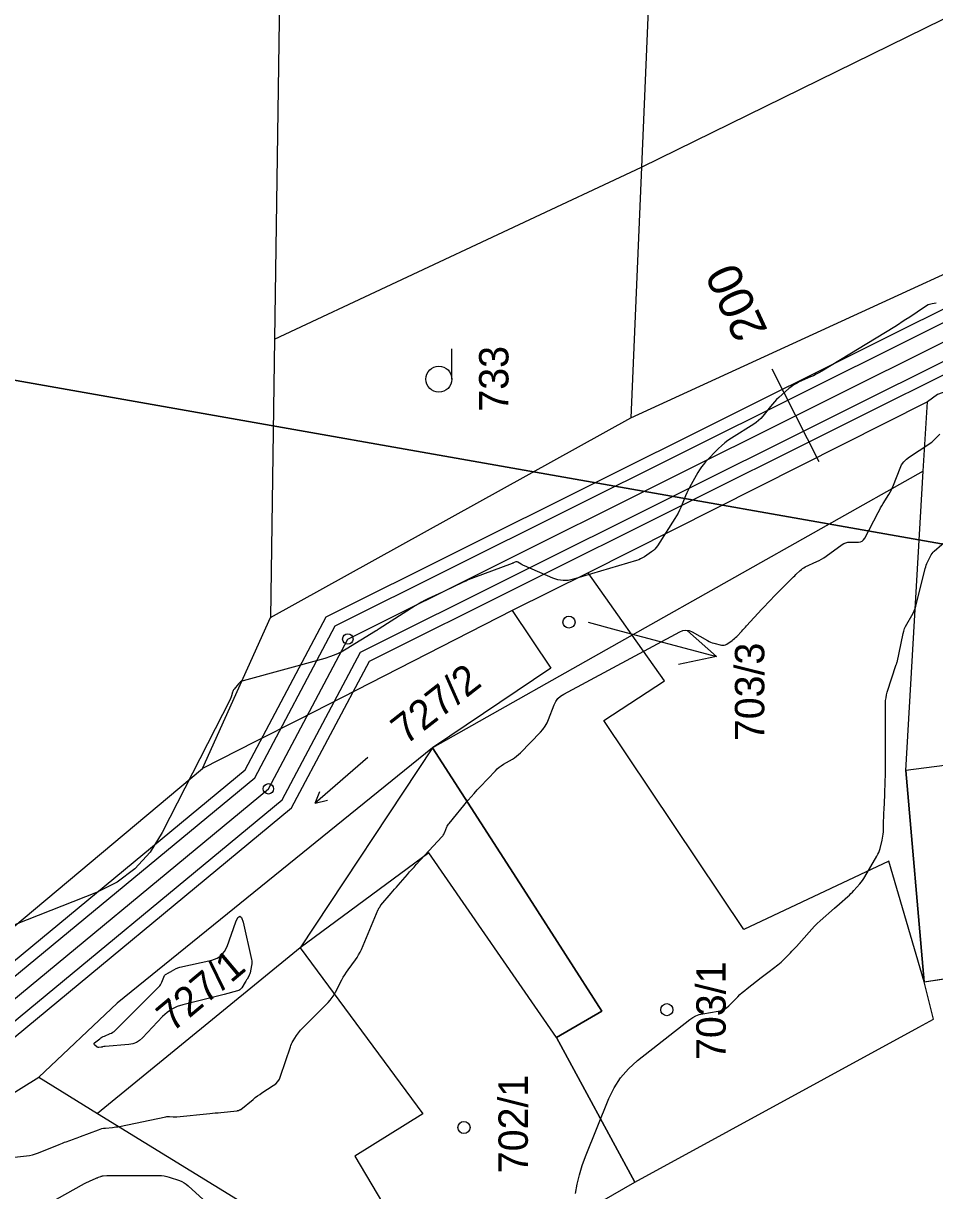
# Model space of a CAD drawing. Extents: x -534481 to -534262, y -1190577 to -1190138.
# Drawn here: x -534392.01 to -534365.66, y -1190377.09 to -1190343.36 of the extents above; entities that cross this region are included whole.
import ezdxf

# ---------------------------------------------------------------- set-up
doc = ezdxf.new("R2010")
doc.units = 0
for name, color, linetype in [('Bonity', 7, 'Continuous'), ('Definiční body', 7, 'Continuous'), ('Polygon budovy', 7, 'Continuous'), ('Polygon parcely', 7, 'Continuous'), ('Vrstva 18', 7, 'Continuous'), ('Vrstva 19', 7, 'Continuous'), ('Vrstva 30', 7, 'Continuous'), ('Vrstva 31', 7, 'Continuous'), ('Vrstva 32', 7, 'Continuous'), ('Vrstva 37', 7, 'Continuous'), ('Vrstva 46', 7, 'Continuous'), ('Vrstva 47', 7, 'Continuous'), ('Vrstva 48', 7, 'Continuous')]:
    doc.layers.add(name, color=color, linetype=linetype)

msp = doc.modelspace()

# ---------------------------------------------------------------- linework, layer by layer
at = {"layer": 'Bonity'}
msp.add_lwpolyline([(-534409.868, -1190391.439), (-534405.947, -1190382.816), (-534400.873, -1190377.487), (-534393.696, -1190372.718), (-534384.927, -1190365.477), (-534382.631, -1190361.148), (-534355.894, -1190347.823), (-534351.738, -1190342.389), (-534351.577, -1190328.316), (-534347.204, -1190300.921), (-534345.553, -1190283.64), (-534344.682, -1190264.494)], dxfattribs=at)
at = {"layer": 'Definiční body'}
for p, q in [((-534374.14, -1190347.51), (-534353.4, -1190337.34)), ((-534384.58, -1190340.88), (-534384.75, -1190352.48)), ((-534384.75, -1190352.48), (-534374.14, -1190347.51)), ((-534374.14, -1190347.51), (-534374.45, -1190354.76)), ((-534384.75, -1190352.48), (-534384.87, -1190360.53)), ((-534365.99, -1190356.3), (-534365.87, -1190354.29)), ((-534384.87, -1190360.53), (-534374.45, -1190354.76)), ((-534386.83, -1190364.89), (-534384.87, -1190360.53)), ((-534365.97, -1190371.05), (-534357.17, -1190369.75)), ((-534391.57, -1190373.81), (-534389.87, -1190374.86))]:
    msp.add_line(p, q, dxfattribs=at)
for points in [[(-534371.05, -1190311.86), (-534373.6, -1190334.76), (-534374.14, -1190347.51)], [(-534374.45, -1190354.76), (-534357.22, -1190346.86), (-534354.46, -1190343.91)], [(-534355.88, -1190351.91), (-534359.93, -1190352.28), (-534360.78, -1190352.36), (-534365.58, -1190354.08), (-534365.87, -1190354.29)], [(-534365.87, -1190354.29), (-534375.68, -1190359.24), (-534377.88, -1190360.32)], [(-534365.99, -1190356.3), (-534374.41, -1190361.04), (-534380.18, -1190364.29)], [(-534365.97, -1190371.05), (-534366.5, -1190364.95), (-534365.99, -1190356.3)], [(-534377.88, -1190360.32), (-534384.04, -1190363.47), (-534385.3, -1190364.11), (-534386.83, -1190364.89)], [(-534377.88, -1190360.32), (-534376.76, -1190361.99), (-534380.18, -1190364.29)], [(-534380.18, -1190364.29), (-534389.3, -1190371.67), (-534391.57, -1190373.81)], [(-534380.18, -1190364.29), (-534384.01, -1190370.07), (-534389.87, -1190374.86)], [(-534374.33, -1190376.84), (-534376.6, -1190372.66), (-534375.29, -1190371.9), (-534377.39, -1190368.63), (-534380.18, -1190364.29)], [(-534407.69, -1190381.54), (-534401.89, -1190376.32), (-534395.25, -1190371.93), (-534386.83, -1190364.89)], [(-534374.33, -1190376.84), (-534366.12, -1190372.36), (-534365.7, -1190372.13), (-534365.97, -1190371.05)], [(-534402.36, -1190381.41), (-534399.95, -1190379.17), (-534397.88, -1190377.73), (-534391.57, -1190373.81)], [(-534389.87, -1190374.86), (-534381.65, -1190379.91), (-534381.11, -1190380.27)], [(-534381.11, -1190380.27), (-534380.34, -1190379.62), (-534380.04, -1190380.12), (-534376.63, -1190378.16), (-534374.33, -1190376.84)]]:
    msp.add_lwpolyline(points, dxfattribs=at)
at = {"layer": 'Polygon parcely'}
for points in [[(-534366.5, -1190364.95), (-534365.97, -1190371.05), (-534357.17, -1190369.75), (-534356.84, -1190364.64), (-534356.15, -1190355.55), (-534355.88, -1190351.91), (-534359.93, -1190352.28), (-534360.28, -1190356.91), (-534360.12, -1190356.93), (-534360.9, -1190364.23)], [(-534374.41, -1190361.04), (-534374.71, -1190360.61), (-534375.68, -1190359.24), (-534377.88, -1190360.32), (-534376.76, -1190361.99), (-534380.18, -1190364.29), (-534377.39, -1190368.63), (-534375.29, -1190371.9), (-534376.6, -1190372.66), (-534374.33, -1190376.84), (-534366.12, -1190372.36), (-534365.7, -1190372.13), (-534365.97, -1190371.05), (-534366.99, -1190367.57), (-534371.18, -1190369.54), (-534375.23, -1190363.5), (-534373.47, -1190362.36)], [(-534380.29, -1190367.33), (-534384.01, -1190370.07), (-534380.46, -1190374.87), (-534382.43, -1190376.09), (-534380.34, -1190379.62), (-534380.04, -1190380.12), (-534376.63, -1190378.16), (-534374.33, -1190376.84), (-534376.6, -1190372.66)]]:
    msp.add_lwpolyline(points, close=True, dxfattribs=at)
at = {"layer": 'Vrstva 18'}
for points in [[(-534365.614, -1190351.448), (-534365.733, -1190351.46), (-534365.848, -1190351.496), (-534365.957, -1190351.556), (-534366.384, -1190351.845), (-534366.492, -1190351.917), (-534366.6, -1190351.987), (-534366.709, -1190352.056), (-534366.818, -1190352.124), (-534368.929, -1190353.411), (-534369.007, -1190353.456), (-534369.086, -1190353.499), (-534369.166, -1190353.539), (-534369.248, -1190353.577), (-534369.578, -1190353.721), (-534369.659, -1190353.761), (-534369.736, -1190353.806), (-534369.809, -1190353.857), (-534369.878, -1190353.913), (-534370.167, -1190354.17), (-534370.232, -1190354.23), (-534370.294, -1190354.293), (-534370.354, -1190354.359), (-534370.411, -1190354.427), (-534370.632, -1190354.705), (-534370.69, -1190354.772), (-534370.753, -1190354.833), (-534370.821, -1190354.889), (-534370.894, -1190354.939), (-534371.538, -1190355.343), (-534371.638, -1190355.41), (-534371.734, -1190355.483), (-534371.825, -1190355.562), (-534371.912, -1190355.646), (-534372.284, -1190356.031), (-534372.349, -1190356.102), (-534372.408, -1190356.177), (-534372.463, -1190356.256), (-534372.512, -1190356.338), (-534372.706, -1190356.686), (-534372.749, -1190356.766), (-534372.789, -1190356.847), (-534372.828, -1190356.929), (-534372.864, -1190357.012), (-534373.003, -1190357.347), (-534373.04, -1190357.43), (-534373.08, -1190357.511), (-534373.124, -1190357.59), (-534373.171, -1190357.667), (-534373.675, -1190358.453), (-534373.711, -1190358.504), (-534373.752, -1190358.55), (-534373.797, -1190358.593), (-534373.847, -1190358.631), (-534374.055, -1190358.773), (-534374.109, -1190358.807), (-534374.164, -1190358.836), (-534374.221, -1190358.86), (-534374.281, -1190358.88), (-534376.108, -1190359.422), (-534376.258, -1190359.453), (-534376.407, -1190359.458), (-534376.554, -1190359.436), (-534376.7, -1190359.388), (-534377.524, -1190359.037), (-534377.547, -1190359.027), (-534377.57, -1190359.015), (-534377.592, -1190359.003), (-534377.614, -1190358.99), (-534377.718, -1190358.923), (-534377.731, -1190358.917), (-534377.744, -1190358.915), (-534377.757, -1190358.915), (-534377.77, -1190358.919), (-534377.824, -1190358.941), (-534377.838, -1190358.947), (-534377.851, -1190358.952), (-534377.865, -1190358.958), (-534377.879, -1190358.963), (-534378.994, -1190359.382), (-534379.071, -1190359.411), (-534379.147, -1190359.443), (-534379.222, -1190359.475), (-534379.297, -1190359.51), (-534379.594, -1190359.651), (-534379.669, -1190359.686), (-534379.743, -1190359.721), (-534379.818, -1190359.756), (-534379.892, -1190359.791), (-534380.317, -1190359.99), (-534380.412, -1190360.036), (-534380.505, -1190360.085), (-534380.597, -1190360.137), (-534380.687, -1190360.192), (-534381.726, -1190360.854), (-534381.735, -1190360.859), (-534381.743, -1190360.865), (-534381.751, -1190360.87), (-534381.76, -1190360.876), (-534381.793, -1190360.899), (-534381.801, -1190360.905), (-534381.81, -1190360.911), (-534381.818, -1190360.916), (-534381.827, -1190360.921), (-534382.679, -1190361.441), (-534382.827, -1190361.524), (-534382.979, -1190361.597), (-534383.135, -1190361.658), (-534383.297, -1190361.708), (-534385.662, -1190362.352), (-534385.701, -1190362.366), (-534385.736, -1190362.385), (-534385.767, -1190362.41), (-534385.795, -1190362.44), (-534385.917, -1190362.595), (-534385.933, -1190362.617), (-534385.946, -1190362.639), (-534385.957, -1190362.664), (-534385.965, -1190362.689), (-534385.995, -1190362.793), (-534386.002, -1190362.818), (-534386.012, -1190362.844), (-534386.022, -1190362.868), (-534386.034, -1190362.892), (-534387.997, -1190366.74), (-534388.35, -1190367.307), (-534388.786, -1190367.785), (-534389.303, -1190368.173), (-534389.902, -1190368.47), (-534393.6, -1190369.929)], [(-534392.271, -1190376.121), (-534391.919, -1190376.084), (-534391.832, -1190376.071), (-534391.746, -1190376.053), (-534391.662, -1190376.029), (-534391.579, -1190375.998), (-534390.979, -1190375.752), (-534390.928, -1190375.732), (-534390.877, -1190375.712), (-534390.825, -1190375.692), (-534390.773, -1190375.674), (-534390.565, -1190375.6), (-534390.513, -1190375.581), (-534390.461, -1190375.562), (-534390.41, -1190375.543), (-534390.358, -1190375.524), (-534389.839, -1190375.327), (-534389.791, -1190375.31), (-534389.742, -1190375.297), (-534389.692, -1190375.287), (-534389.641, -1190375.281), (-534389.437, -1190375.262), (-534389.386, -1190375.256), (-534389.336, -1190375.249), (-534389.285, -1190375.241), (-534389.235, -1190375.232), (-534387.895, -1190374.955), (-534387.869, -1190374.95), (-534387.842, -1190374.948), (-534387.815, -1190374.947), (-534387.788, -1190374.948), (-534387.68, -1190374.957), (-534387.653, -1190374.958), (-534387.627, -1190374.959), (-534387.6, -1190374.958), (-534387.573, -1190374.956), (-534386.626, -1190374.861), (-534386.544, -1190374.853), (-534386.463, -1190374.844), (-534386.382, -1190374.836), (-534386.3, -1190374.827), (-534385.83, -1190374.778), (-534385.821, -1190374.777), (-534385.812, -1190374.775), (-534385.803, -1190374.773), (-534385.794, -1190374.77), (-534385.76, -1190374.758), (-534385.752, -1190374.754), (-534385.744, -1190374.75), (-534385.736, -1190374.746), (-534385.729, -1190374.74), (-534385.372, -1190374.45), (-534385.309, -1190374.401), (-534385.245, -1190374.353), (-534385.18, -1190374.307), (-534385.114, -1190374.263), (-534384.787, -1190374.053), (-534384.716, -1190373.999), (-534384.657, -1190373.936), (-534384.61, -1190373.863), (-534384.575, -1190373.781), (-534384.293, -1190372.934), (-534384.276, -1190372.89), (-534384.258, -1190372.847), (-534384.237, -1190372.805), (-534384.213, -1190372.764), (-534384.115, -1190372.603), (-534384.089, -1190372.563), (-534384.061, -1190372.526), (-534384.031, -1190372.49), (-534383.999, -1190372.455), (-534383.202, -1190371.652), (-534383.139, -1190371.583), (-534383.081, -1190371.51), (-534383.03, -1190371.432), (-534382.984, -1190371.35), (-534382.807, -1190371.001), (-534382.766, -1190370.924), (-534382.722, -1190370.848), (-534382.674, -1190370.775), (-534382.623, -1190370.703), (-534382.414, -1190370.42), (-534382.364, -1190370.348), (-534382.318, -1190370.273), (-534382.277, -1190370.196), (-534382.24, -1190370.117), (-534381.75, -1190368.962), (-534381.746, -1190368.953), (-534381.742, -1190368.945), (-534381.738, -1190368.937), (-534381.733, -1190368.929), (-534381.71, -1190368.893), (-534381.704, -1190368.883), (-534381.699, -1190368.874), (-534381.688, -1190368.854), (-534381.685, -1190368.849), (-534381.682, -1190368.845), (-534381.679, -1190368.84), (-534381.675, -1190368.836), (-534381.378, -1190368.495), (-534381.328, -1190368.437), (-534381.277, -1190368.378), (-534381.226, -1190368.32), (-534381.176, -1190368.262), (-534380.905, -1190367.949), (-534380.843, -1190367.878), (-534380.78, -1190367.807), (-534380.717, -1190367.737), (-534380.653, -1190367.667), (-534379.912, -1190366.865), (-534379.903, -1190366.854), (-534379.894, -1190366.844), (-534379.886, -1190366.833), (-534379.879, -1190366.821), (-534379.85, -1190366.775), (-534379.843, -1190366.764), (-534379.836, -1190366.752), (-534379.831, -1190366.739), (-534379.825, -1190366.727), (-534379.766, -1190366.58), (-534379.754, -1190366.552), (-534379.739, -1190366.525), (-534379.722, -1190366.499), (-534379.704, -1190366.475), (-534379.149, -1190365.807), (-534379.065, -1190365.707), (-534378.979, -1190365.608), (-534378.891, -1190365.511), (-534378.802, -1190365.415), (-534378.365, -1190364.953), (-534378.312, -1190364.901), (-534378.255, -1190364.853), (-534378.196, -1190364.809), (-534378.132, -1190364.769), (-534377.873, -1190364.618), (-534377.81, -1190364.579), (-534377.749, -1190364.535), (-534377.692, -1190364.487), (-534377.638, -1190364.435), (-534377.062, -1190363.843), (-534376.988, -1190363.759), (-534376.925, -1190363.67), (-534376.871, -1190363.574), (-534376.826, -1190363.473), (-534376.666, -1190363.054), (-534376.619, -1190362.956), (-534376.557, -1190362.87), (-534376.481, -1190362.798), (-534376.389, -1190362.739), (-534373.032, -1190360.941), (-534372.942, -1190360.905), (-534372.853, -1190360.893), (-534372.764, -1190360.907), (-534372.675, -1190360.944), (-534372.232, -1190361.193), (-534372.187, -1190361.217), (-534372.14, -1190361.238), (-534372.092, -1190361.255), (-534372.043, -1190361.269), (-534371.83, -1190361.323), (-534371.788, -1190361.33), (-534371.746, -1190361.327), (-534371.707, -1190361.315), (-534371.669, -1190361.294), (-534371.522, -1190361.191), (-534371.486, -1190361.164), (-534371.452, -1190361.135), (-534371.419, -1190361.105), (-534371.387, -1190361.074), (-534371.24, -1190360.918), (-534371.205, -1190360.881), (-534371.17, -1190360.844), (-534371.136, -1190360.807), (-534371.101, -1190360.77), (-534370.656, -1190360.288), (-534370.57, -1190360.196), (-534370.483, -1190360.104), (-534370.396, -1190360.013), (-534370.308, -1190359.923), (-534369.805, -1190359.411), (-534369.774, -1190359.38), (-534369.742, -1190359.349), (-534369.71, -1190359.318), (-534369.678, -1190359.287), (-534369.548, -1190359.165), (-534369.515, -1190359.136), (-534369.479, -1190359.11), (-534369.442, -1190359.087), (-534369.403, -1190359.067), (-534369.066, -1190358.909), (-534368.997, -1190358.875), (-534368.93, -1190358.838), (-534368.865, -1190358.798), (-534368.802, -1190358.755), (-534368.338, -1190358.422), (-534368.286, -1190358.391), (-534368.231, -1190358.368), (-534368.174, -1190358.354), (-534368.114, -1190358.349), (-534367.867, -1190358.346), (-534367.809, -1190358.339), (-534367.76, -1190358.318), (-534367.719, -1190358.283), (-534367.686, -1190358.235), (-534367.297, -1190357.495), (-534367.261, -1190357.428), (-534367.225, -1190357.362), (-534367.187, -1190357.297), (-534367.147, -1190357.232), (-534366.989, -1190356.974), (-534366.95, -1190356.908), (-534366.915, -1190356.841), (-534366.883, -1190356.773), (-534366.854, -1190356.703), (-534366.664, -1190356.215), (-534366.617, -1190356.115), (-534366.556, -1190356.027), (-534366.481, -1190355.949), (-534366.394, -1190355.882), (-534365.834, -1190355.52), (-534365.79, -1190355.489), (-534365.747, -1190355.456), (-534365.705, -1190355.421), (-534365.666, -1190355.384), (-534365.509, -1190355.229)]]:
    msp.add_lwpolyline(points, dxfattribs=at)
at = {"layer": 'Vrstva 19'}
for points in [[(-534376.046, -1190377.175), (-534375.999, -1190376.898), (-534375.936, -1190376.627), (-534375.856, -1190376.36), (-534375.759, -1190376.097), (-534375.084, -1190374.43), (-534374.933, -1190374.114), (-534374.744, -1190373.825), (-534374.519, -1190373.564), (-534374.257, -1190373.33), (-534372.744, -1190372.141), (-534372.658, -1190372.081), (-534372.567, -1190372.034), (-534372.471, -1190372), (-534372.369, -1190371.977), (-534371.924, -1190371.906), (-534371.837, -1190371.886), (-534371.756, -1190371.852), (-534371.682, -1190371.807), (-534371.615, -1190371.748), (-534371.358, -1190371.488), (-534371.292, -1190371.424), (-534371.225, -1190371.363), (-534371.156, -1190371.304), (-534371.085, -1190371.247), (-534370.679, -1190370.934), (-534370.563, -1190370.845), (-534370.448, -1190370.755), (-534370.201, -1190370.565), (-534370.151, -1190370.525), (-534370.103, -1190370.484), (-534370.056, -1190370.441), (-534370.011, -1190370.397), (-534369.832, -1190370.217), (-534369.788, -1190370.171), (-534369.744, -1190370.125), (-534369.701, -1190370.078), (-534369.659, -1190370.031), (-534369.293, -1190369.615), (-534369.216, -1190369.531), (-534369.138, -1190369.45), (-534369.056, -1190369.371), (-534368.972, -1190369.295), (-534368.557, -1190368.929), (-534368.414, -1190368.802), (-534368.175, -1190368.592), (-534368.128, -1190368.549), (-534368.082, -1190368.505), (-534368.038, -1190368.46), (-534367.995, -1190368.413), (-534367.827, -1190368.222), (-534367.786, -1190368.173), (-534367.748, -1190368.123), (-534367.712, -1190368.07), (-534367.679, -1190368.016), (-534367.332, -1190367.422), (-534367.303, -1190367.369), (-534367.279, -1190367.314), (-534367.258, -1190367.257), (-534367.24, -1190367.199), (-534367.18, -1190366.963), (-534367.166, -1190366.903), (-534367.156, -1190366.844), (-534367.15, -1190366.783), (-534367.146, -1190366.723), (-534367.138, -1190366.388), (-534367.136, -1190366.312), (-534367.133, -1190366.236), (-534367.13, -1190366.16), (-534367.127, -1190366.084), (-534367.105, -1190365.651), (-534367.102, -1190365.571), (-534367.099, -1190365.49), (-534367.096, -1190365.409), (-534367.094, -1190365.329), (-534367.086, -1190365.006), (-534367.084, -1190364.925), (-534367.083, -1190364.844), (-534367.082, -1190364.764), (-534367.082, -1190364.683), (-534367.082, -1190364.349), (-534367.082, -1190364.184), (-534367.082, -1190364.018), (-534367.082, -1190363.671), (-534367.082, -1190363.505), (-534367.082, -1190363.34), (-534367.082, -1190363.01), (-534367.079, -1190362.928), (-534367.069, -1190362.846), (-534367.054, -1190362.766), (-534367.032, -1190362.687), (-534366.773, -1190361.881), (-534366.77, -1190361.872), (-534366.766, -1190361.862), (-534366.757, -1190361.844), (-534366.755, -1190361.839), (-534366.754, -1190361.834), (-534366.752, -1190361.829), (-534366.751, -1190361.825), (-534366.573, -1190360.987), (-534366.555, -1190360.917), (-534366.532, -1190360.849), (-534366.503, -1190360.783), (-534366.469, -1190360.719), (-534366.32, -1190360.468), (-534366.285, -1190360.404), (-534366.255, -1190360.338), (-534366.23, -1190360.27), (-534366.21, -1190360.2), (-534365.935, -1190359.106), (-534365.922, -1190359.06), (-534365.907, -1190359.015), (-534365.89, -1190358.971), (-534365.87, -1190358.928), (-534365.785, -1190358.757), (-534365.762, -1190358.716), (-534365.736, -1190358.678), (-534365.706, -1190358.642), (-534365.672, -1190358.609), (-534365.014, -1190358.03)], [(-534391.053, -1190377.337), (-534390.246, -1190376.885), (-534390.21, -1190376.865), (-534390.173, -1190376.846), (-534390.136, -1190376.829), (-534390.099, -1190376.812), (-534389.905, -1190376.728), (-534389.889, -1190376.721), (-534389.873, -1190376.715), (-534389.857, -1190376.708), (-534389.841, -1190376.702), (-534389.776, -1190376.678), (-534389.759, -1190376.672), (-534389.743, -1190376.667), (-534389.726, -1190376.664), (-534389.708, -1190376.662), (-534389.595, -1190376.651), (-534389.57, -1190376.649), (-534389.545, -1190376.648), (-534389.52, -1190376.647), (-534389.496, -1190376.647), (-534388.092, -1190376.649), (-534388.016, -1190376.652), (-534387.941, -1190376.661), (-534387.866, -1190376.676), (-534387.793, -1190376.698), (-534387.502, -1190376.796), (-534387.431, -1190376.824), (-534387.364, -1190376.858), (-534387.302, -1190376.9), (-534387.243, -1190376.949), (-534386.709, -1190377.445)]]:
    msp.add_lwpolyline(points, dxfattribs=at)
msp.add_lwpolyline([(-534386.285, -1190371.443), (-534386.363, -1190371.463), (-534386.441, -1190371.483), (-534386.519, -1190371.502), (-534387.398, -1190371.715), (-534387.564, -1190371.768), (-534387.718, -1190371.842), (-534387.858, -1190371.939), (-534387.986, -1190372.057), (-534388.565, -1190372.673), (-534388.651, -1190372.749), (-534388.745, -1190372.806), (-534388.849, -1190372.845), (-534388.961, -1190372.864), (-534389.646, -1190372.92), (-534389.656, -1190372.921), (-534389.665, -1190372.923), (-534389.675, -1190372.925), (-534389.685, -1190372.927), (-534389.724, -1190372.936), (-534389.733, -1190372.938), (-534389.743, -1190372.94), (-534389.753, -1190372.942), (-534389.763, -1190372.944), (-534389.828, -1190372.954), (-534389.842, -1190372.955), (-534389.855, -1190372.952), (-534389.867, -1190372.947), (-534389.879, -1190372.939), (-534389.955, -1190372.873), (-534389.967, -1190372.859), (-534389.971, -1190372.845), (-534389.967, -1190372.831), (-534389.954, -1190372.817), (-534389.804, -1190372.698), (-534389.773, -1190372.675), (-534389.74, -1190372.654), (-534389.706, -1190372.636), (-534389.67, -1190372.62), (-534389.5, -1190372.552), (-534389.46, -1190372.534), (-534389.423, -1190372.512), (-534389.389, -1190372.487), (-534389.357, -1190372.458), (-534388.098, -1190371.2), (-534388.071, -1190371.17), (-534388.048, -1190371.138), (-534388.027, -1190371.104), (-534388.01, -1190371.068), (-534387.93, -1190370.875), (-534387.923, -1190370.861), (-534387.913, -1190370.848), (-534387.902, -1190370.838), (-534387.888, -1190370.83), (-534387.816, -1190370.794), (-534387.808, -1190370.79), (-534387.801, -1190370.786), (-534387.794, -1190370.782), (-534387.786, -1190370.778), (-534387.758, -1190370.761), (-534387.743, -1190370.752), (-534387.728, -1190370.744), (-534387.593, -1190370.671), (-534387.568, -1190370.659), (-534387.542, -1190370.648), (-534387.515, -1190370.639), (-534387.488, -1190370.632), (-534386.563, -1190370.425), (-534386.413, -1190370.373), (-534386.289, -1190370.291), (-534386.193, -1190370.179), (-534386.123, -1190370.037), (-534385.866, -1190369.322), (-534385.807, -1190369.194), (-534385.753, -1190369.153), (-534385.705, -1190369.2), (-534385.661, -1190369.334), (-534385.413, -1190370.407), (-534385.405, -1190370.451), (-534385.403, -1190370.494), (-534385.405, -1190370.538), (-534385.412, -1190370.582), (-534385.459, -1190370.796), (-534385.465, -1190370.82), (-534385.473, -1190370.843), (-534385.483, -1190370.866), (-534385.495, -1190370.888), (-534385.545, -1190370.974), (-534385.558, -1190370.996), (-534385.57, -1190371.017), (-534385.583, -1190371.039), (-534385.596, -1190371.06), (-534385.7, -1190371.226), (-534385.724, -1190371.258), (-534385.752, -1190371.284), (-534385.785, -1190371.303), (-534385.822, -1190371.317), (-534386.208, -1190371.422)], close=True, dxfattribs=at)
at = {"layer": 'Vrstva 30'}
for points in [[(-534279.901, -1190266.866), (-534426.145, -1190241.079), (-534444.378, -1190344.484), (-534298.134, -1190370.27)], [(-534298.134, -1190370.27), (-534444.378, -1190344.484), (-534462.611, -1190447.888), (-534316.367, -1190473.675)]]:
    msp.add_lwpolyline(points, dxfattribs=at)
at = {"layer": 'Vrstva 31'}
msp.add_lwpolyline([(-534368.997, -1190356.029), (-534370.357, -1190353.355)], dxfattribs=at)
at = {"layer": 'Vrstva 32'}
for points in [[(-534409.97, -1190389.61), (-534406.662, -1190382.333), (-534401.423, -1190376.832), (-534394.204, -1190372.034), (-534385.599, -1190364.929), (-534383.254, -1190360.509), (-534356.45, -1190347.15), (-534352.584, -1190342.096), (-534352.426, -1190328.244), (-534348.048, -1190300.813), (-534346.401, -1190283.581), (-534345.607, -1190266.12)], [(-534409.916, -1190390.337), (-534406.368, -1190382.532), (-534401.196, -1190377.102), (-534393.995, -1190372.316), (-534385.322, -1190365.155), (-534382.997, -1190360.772), (-534356.221, -1190347.427), (-534352.236, -1190342.217), (-534352.076, -1190328.274), (-534347.7, -1190300.857), (-534346.052, -1190283.605), (-534345.255, -1190266.096)], [(-534409.363, -1190391.537), (-534405.527, -1190383.099), (-534400.549, -1190377.873), (-534393.398, -1190373.12), (-534384.532, -1190365.799), (-534382.264, -1190361.524), (-534355.568, -1190348.219), (-534351.24, -1190342.56), (-534351.077, -1190328.359), (-534346.708, -1190300.984), (-534345.054, -1190283.675), (-534344.256, -1190266.142)], [(-534409.02, -1190391.627), (-534405.233, -1190383.298), (-534400.323, -1190378.142), (-534393.189, -1190373.401), (-534384.256, -1190366.025), (-534382.008, -1190361.787), (-534355.339, -1190348.496), (-534350.891, -1190342.681), (-534350.728, -1190328.388), (-534346.36, -1190301.028), (-534344.705, -1190283.7), (-534343.908, -1190266.201)]]:
    msp.add_lwpolyline(points, dxfattribs=at)
at = {"layer": 'Vrstva 37'}
for centre in [(-534382.631, -1190361.148), (-534382.631, -1190361.148), (-534382.631, -1190361.148), (-534382.631, -1190361.148), (-534382.631, -1190361.148), (-534382.631, -1190361.148), (-534384.927, -1190365.477), (-534384.927, -1190365.477), (-534384.927, -1190365.477), (-534384.927, -1190365.477), (-534384.927, -1190365.477), (-534384.927, -1190365.477)]:
    msp.add_circle(centre, 0.15, dxfattribs=at)
at = {"layer": 'Vrstva 46'}
for centre in [(-534376.237, -1190360.659), (-534373.405, -1190371.86), (-534379.273, -1190375.262)]:
    msp.add_circle(centre, 0.175, dxfattribs=at)
at = {"layer": 'Vrstva 47'}
for p, q in [((-534375.68, -1190360.66), (-534374.87, -1190360.88)), ((-534374.87, -1190360.88), (-534371.971, -1190361.657)), ((-534371.971, -1190361.657), (-534372.809, -1190360.914)), ((-534371.971, -1190361.657), (-534373.068, -1190361.881))]:
    msp.add_line(p, q, dxfattribs=at)
at = {"layer": 'Vrstva 48'}
for p, q in [((-534379.623, -1190353.64), (-534379.623, -1190352.765)), ((-534382.055, -1190364.574), (-534383.572, -1190365.892)), ((-534383.572, -1190365.892), (-534383.436, -1190365.551)), ((-534383.572, -1190365.892), (-534383.215, -1190365.804))]:
    msp.add_line(p, q, dxfattribs=at)
msp.add_circle((-534379.998, -1190353.64), 0.375, dxfattribs=at)

# ---------------------------------------------------------------- texts
at = {"layer": 'Polygon budovy'}
for s, rotation, p in [('733', 90, (-534377.986, -1190354.578)), ('703/3', 90, (-534370.588, -1190364.099)), ('727/2', 37.9667, (-534380.955, -1190364.227)), ('727/1', 40, (-534387.709, -1190372.531)), ('703/1', 90, (-534371.705, -1190373.312)), ('702/1', 90, (-534377.425, -1190376.584))]:
    msp.add_text(s, height=0.85, rotation=rotation, dxfattribs=at).set_placement(p)
at = {"layer": 'Vrstva 31'}
msp.add_text('200', height=1, rotation=114.8028, dxfattribs=at).set_placement((-534370.479, -1190352.234))

doc.saveas('drawing.dxf')
